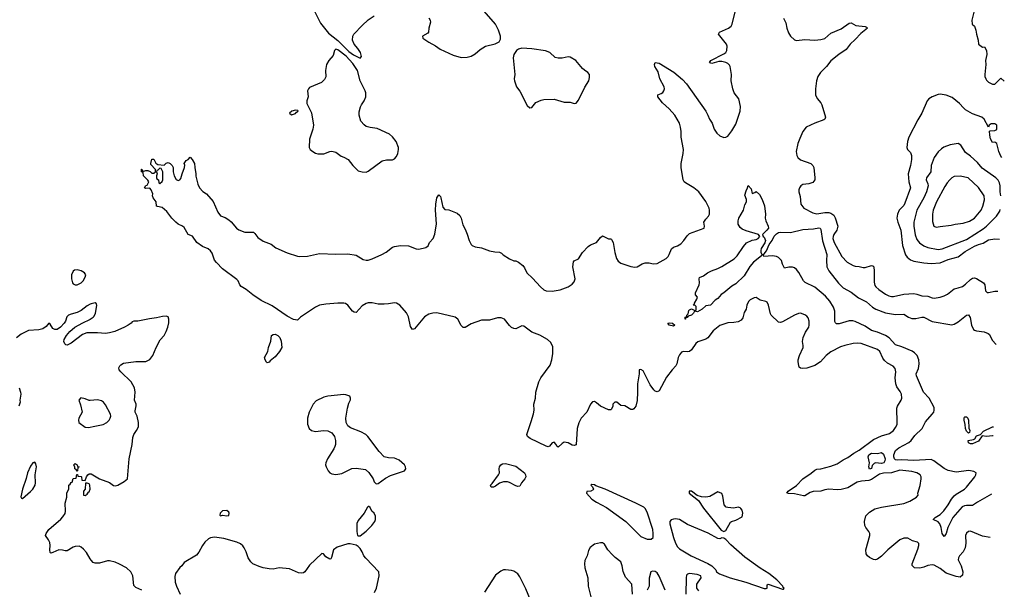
# Model space of a CAD drawing. Header units: inches. Extents: x 1682530 to 1839546, y 640742 to 791647.
# Tile 905 of 923: x 1829302 to 1839045, y 750938 to 756574. Entities that reach past the tile are written whole.
import ezdxf

# ---------------------------------------------------------------- set-up
doc = ezdxf.new("R2010")
doc.units = ezdxf.units.IN
doc.header["$MEASUREMENT"] = 0
doc.layers.add('B8725', color=7, linetype='Continuous')
doc.layers.add('B8735', color=7, linetype='Continuous')

msp = doc.modelspace()

# ---------------------------------------------------------------- linework, layer by layer
at = {"layer": 'B8725', "color": 5}
for points, elevation in [([(1829870, 754098), (1829843.7, 754096.3), (1829830, 754085.2), (1829814.9, 754050), (1829813, 754010), (1829824.9, 753970), (1829830, 753961), (1829850, 753950.8), (1829870, 753950.7), (1829890, 753960.7), (1829910, 753970.8), (1829930, 753991), (1829950, 754026), (1829956.2, 754050), (1829943.6, 754070), (1829909.5, 754090)], 720), ([(1829450, 752195.3), (1829430, 752188), (1829410, 752158), (1829377.3, 752090), (1829365.5, 752034.5), (1829330.7, 751930), (1829312, 751852), (1829321, 751841), (1829330, 751838), (1829410, 751904.9), (1829431.6, 751930), (1829455.1, 751970), (1829458.7, 751990), (1829454.5, 752070), (1829469, 752150), (1829460.2, 752180.2)], 740), ([(1829870, 752106), (1829862, 752122), (1829848.4, 752128.4), (1829847.3, 752147.3), (1829838, 752170), (1829850, 752182), (1829872, 752170), (1829874, 752154), (1829891.3, 752150), (1829878, 752142), (1829874, 752110)], 720), ([(1829970, 751988.7), (1829952.7, 751987.3), (1829950.9, 751929.1), (1829932, 751908), (1829932, 751870), (1829950, 751866.4), (1829970, 751878.8), (1829981.7, 751898.3), (1829990, 751903), (1829999.7, 751930), (1829996.2, 751970), (1829990, 751981.2)], 720)]:
    msp.add_lwpolyline(points, close=True, dxfattribs=dict(at, elevation=elevation))
for points, elevation in [([(1830000, 753758.1), (1829970, 753743.6), (1829910, 753698), (1829870, 753675.8), (1829810, 753661.3), (1829784, 753650), (1829767.7, 753632.3), (1829753.7, 753590), (1829741.6, 753570), (1829704.9, 753530), (1829670.8, 753510), (1829650, 753509.7), (1829630, 753518.4), (1829602, 753562), (1829590, 753572), (1829562.3, 753537.7), (1829530, 753515.1), (1829490, 753506), (1829390, 753498.5), (1829317.1, 753462.9), (1829270, 753425.6)], 720), ([(1830000, 753474.5), (1829965.8, 753474.2), (1829922.5, 753457.5), (1829810, 753372.8), (1829770, 753352.7), (1829758, 753358), (1829747.3, 753367.3), (1829738, 753390), (1829740.7, 753410), (1829764.4, 753450), (1829798.3, 753490), (1829848.3, 753531.7), (1829925.1, 753574.9), (1829994.2, 753605.8), (1830000, 753609.8)], 720), ([(1829297.6, 752930), (1829310.4, 752890), (1829312.7, 752870), (1829304, 752810), (1829306, 752790), (1829292, 752750)], 720), ([(1830000, 752806.1), (1829990, 752805.2), (1829950, 752824), (1829908, 752832), (1829886.8, 752810), (1829903.5, 752763.5), (1829918.8, 752690), (1829888.5, 752630), (1829883.1, 752610), (1829886, 752590), (1829950, 752541.6), (1829977.6, 752537.6), (1830000, 752542.4)], 740), ([(1830000, 751240.9), (1829961.4, 751301.4), (1829934.3, 751334.3), (1829910, 751355.6), (1829890, 751363.6), (1829850, 751362.9), (1829830, 751356.2), (1829770, 751319.3), (1829750, 751317.2), (1829726.3, 751326.3), (1829690, 751329.4), (1829630, 751302), (1829610, 751297.2), (1829603.3, 751303.3), (1829598.4, 751330), (1829602.9, 751370), (1829600.7, 751400.7), (1829587.8, 751427.8), (1829557.2, 751470), (1829562.7, 751490), (1829589.6, 751530.3), (1829707.2, 751632.8), (1829730, 751656), (1829751.9, 751688.1), (1829756, 751710), (1829752.7, 751790), (1829768.9, 751848.9), (1829769, 751890), (1829787.3, 751932.7), (1829788.7, 751970), (1829802, 751978), (1829810, 751994), (1829822, 751998), (1829830, 752034), (1829862, 752038), (1829867.3, 752072.7), (1829872.7, 752072.7), (1829878, 752058), (1829910, 752054), (1829914, 752050), (1829918, 752018), (1829950, 752014), (1829962, 752050), (1829975.3, 752070), (1829990, 752081), (1830000, 752080.1)], 720)]:
    msp.add_lwpolyline(points, dxfattribs=dict(at, elevation=elevation))
at = {"layer": 'B8735', "color": 5}
for points, elevation in [([(1838905.3, 751451), (1838830, 751462.6), (1838710, 751513.6), (1838690, 751511.6), (1838670, 751495.1), (1838661.1, 751470), (1838665.7, 751394.3), (1838657.6, 751350), (1838639.6, 751310), (1838602, 751270), (1838590.4, 751250), (1838588.7, 751230), (1838617, 751170), (1838634, 751110), (1838630, 751079), (1838610, 751059.5), (1838570, 751064), (1838470, 751096.4), (1838410, 751143.9), (1838350, 751176.1), (1838330, 751180.9), (1838290, 751175.3), (1838250, 751157.8), (1838210, 751147.6), (1838158, 751150), (1838134.6, 751174.6), (1838133.2, 751190), (1838190, 751334.8), (1838198.9, 751370), (1838198.4, 751390), (1838185.8, 751405.8), (1838138.4, 751418.4), (1838090, 751444.2), (1838050, 751442.6), (1838010, 751427.1), (1837891.5, 751330), (1837830, 751266.6), (1837790, 751237.6), (1837770, 751229.7), (1837750, 751232.3), (1837710, 751252.3), (1837690, 751269.3), (1837679.6, 751290), (1837675.6, 751330), (1837714.7, 751470), (1837715.1, 751490), (1837706, 751510), (1837673.7, 751550), (1837664, 751570), (1837661, 751610), (1837676.5, 751663.5), (1837710, 751700.3), (1837764.9, 751735.1), (1837829.8, 751750.2), (1838051.7, 751788.3), (1838109.2, 751810), (1838177.2, 751850), (1838194, 751870), (1838189.2, 751890), (1838213.3, 751966.7), (1838222.9, 752030), (1838221.6, 752050), (1838211.8, 752070), (1838179.5, 752090), (1838130, 752104.7), (1838010, 752118.2), (1837930, 752090.7), (1837850, 752088.2), (1837810, 752078.7), (1837730, 752023.6), (1837704.6, 752015.4), (1837632.6, 752007.4), (1837590, 751997.7), (1837497.6, 751942.4), (1837430, 751924.6), (1837390, 751921.1), (1837310, 751927.8), (1837270, 751922.3), (1837230, 751910.6), (1837152.8, 751907.2), (1837122.7, 751897.3), (1837070, 751864.5), (1837057.3, 751862.7), (1836970, 751884.2), (1836905.2, 751885.2), (1836893.2, 751890), (1836906, 751910), (1836990, 751965.5), (1837052.6, 752030), (1837134.2, 752085.8), (1837170, 752118.3), (1837190, 752127.6), (1837230, 752131.1), (1837330, 752157.5), (1837390, 752180.4), (1837450, 752219), (1837497, 752243), (1837554.9, 752285.1), (1837610, 752316.3), (1837750, 752420.2), (1837830, 752455.2), (1837910, 752479.1), (1837947.1, 752510), (1837970, 752540.3), (1837983.5, 752570), (1837986.3, 752590), (1837983.1, 752730), (1837988.2, 752750), (1838023.1, 752810), (1838029.6, 752829.6), (1838028.4, 752868.4), (1838015.9, 752895.9), (1837982.2, 752942.2), (1837971.1, 752970), (1837964.4, 753030), (1837973, 753090), (1837964.2, 753124.2), (1837944.9, 753144.9), (1837890, 753176.3), (1837860.7, 753200.7), (1837844.1, 753224.1), (1837812.2, 753290), (1837789.5, 753310), (1837630, 753368.6), (1837590, 753372.3), (1837550, 753368.9), (1837468.3, 753351.7), (1837423.7, 753336.3), (1837330, 753287.6), (1837282, 753250), (1837227.8, 753190), (1837170, 753152), (1837090, 753125.8), (1837050, 753122.3), (1837030, 753125.1), (1837016.1, 753136.1), (1837011, 753151), (1837004.4, 753190), (1837006.9, 753210), (1837019.7, 753250), (1837055.1, 753330), (1837056.2, 753350), (1837047, 753390), (1837055.1, 753430), (1837078.8, 753481.2), (1837109.6, 753530), (1837115.8, 753550), (1837115.6, 753590), (1837103.9, 753623.9), (1837090, 753641.2), (1837070, 753655.1), (1837030, 753669.4), (1837010, 753667), (1836970, 753651.6), (1836850, 753582.9), (1836830, 753578), (1836810, 753582), (1836739.3, 753650), (1836730, 753664), (1836711.3, 753750), (1836697.5, 753777.5), (1836686.2, 753786.2), (1836630, 753799.1), (1836590, 753823.6), (1836570, 753822.4), (1836530, 753803.6), (1836515.3, 753784.7), (1836498.7, 753750), (1836490.3, 753710), (1836470, 753677.2), (1836457, 753623), (1836439.8, 753600.2), (1836410, 753585.8), (1836370, 753577.8), (1836310, 753574), (1836230, 753547.1), (1836163.8, 753496.2), (1836110, 753426.9), (1836090, 753412.8), (1836014, 753386), (1835993, 753370), (1835950, 753306), (1835930.8, 753290), (1835910, 753287.3), (1835870, 753291.6), (1835850, 753283.7), (1835830, 753259.3), (1835817, 753230), (1835804.2, 753170), (1835795.3, 753150), (1835757.1, 753110), (1835703, 753037), (1835630, 752900.9), (1835610, 752891.8), (1835590, 752899.6), (1835578.4, 752910), (1835542.3, 752962.3), (1835470, 753101.2), (1835450, 753114), (1835432, 753110), (1835430.8, 753070), (1835414, 752970), (1835417, 752890), (1835412.3, 752807.7), (1835397.3, 752750), (1835377.5, 752722.5), (1835370, 752717.2), (1835350, 752717.2), (1835290, 752752.7), (1835250, 752755.3), (1835210, 752788.7), (1835190, 752788.7), (1835171.3, 752770), (1835170.8, 752749.2), (1835159.1, 752720.9), (1835150, 752714), (1835130, 752713.2), (1835050, 752749.4), (1835010, 752783.7), (1834990, 752795.1), (1834970, 752792.7), (1834950.5, 752769.5), (1834913, 752690), (1834859.1, 752630), (1834833.8, 752586.2), (1834818.4, 752530), (1834810, 752368.7), (1834790, 752359.5), (1834770, 752362.9), (1834730, 752387), (1834690, 752392.3), (1834670, 752381.2), (1834630, 752346), (1834615.5, 752355.5), (1834609.6, 752370), (1834590, 752392.6), (1834570, 752386.3), (1834545.1, 752354.9), (1834530, 752348.7), (1834510, 752354.3), (1834352.2, 752430), (1834328.4, 752450), (1834320.4, 752470), (1834363.3, 752596.7), (1834384.6, 752675.4), (1834392, 752710), (1834390.9, 752770), (1834407.2, 752830), (1834409.8, 752890), (1834438.9, 752990), (1834458.8, 753030), (1834550, 753156.4), (1834567.2, 753210), (1834577, 753270), (1834576.9, 753336.9), (1834559.2, 753379.2), (1834525.1, 753410), (1834450, 753451.7), (1834370, 753480.9), (1834290, 753540.3), (1834270, 753544.7), (1834210, 753515.6), (1834190, 753517.6), (1834170, 753529.6), (1834150, 753549.6), (1834099.7, 753610), (1834065.2, 753625.2), (1834030, 753622.7), (1833950, 753601.1), (1833870, 753600.7), (1833770, 753563), (1833710, 753527.3), (1833690, 753529.6), (1833670, 753549.6), (1833637.2, 753610), (1833610, 753630.5), (1833430, 753671.8), (1833390, 753671.1), (1833350, 753658.9), (1833307.3, 753632.7), (1833210, 753515.1), (1833190, 753509.2), (1833170, 753539), (1833150, 753633.2), (1833130, 753674), (1833062, 753750), (1833031.5, 753770), (1833010, 753773.4), (1832950, 753761.2), (1832910, 753759.3), (1832850, 753759.7), (1832790, 753772.5), (1832750, 753773.8), (1832730, 753767), (1832690, 753741.8), (1832630, 753675.4), (1832610, 753679.1), (1832595.1, 753690), (1832548.2, 753748.2), (1832525.6, 753765.6), (1832509.8, 753769.8), (1832449.5, 753770.5), (1832330, 753758.2), (1832270, 753747.6), (1832230, 753730.9), (1832079.1, 753630), (1832050, 753600.5), (1832010, 753608), (1831950, 753639.4), (1831801.5, 753741.5), (1831690, 753795.3), (1831609.7, 753850), (1831543.9, 753903.9), (1831494.7, 753934.7), (1831480.4, 753950), (1831462.2, 753990), (1831450, 754004), (1831308.9, 754108.9), (1831250, 754171), (1831230, 754195.8), (1831205.2, 754265.2), (1831188.3, 754288.3), (1831165.2, 754305.2), (1831110, 754330.9), (1831055.4, 754370), (1831010.7, 754430.7), (1830968.2, 754450), (1830930, 754518.9), (1830911.8, 754531.8), (1830869.6, 754550), (1830847.3, 754570), (1830807.3, 754610), (1830756.6, 754676.6), (1830735.6, 754695.6), (1830710, 754715.1), (1830664.1, 754724.1), (1830655.3, 754730), (1830653.2, 754770), (1830622, 754810), (1830617.2, 754830), (1830619, 754850), (1830602, 754890), (1830590, 754908), (1830550, 754904), (1830538, 754910), (1830550, 754934), (1830562, 754938), (1830578, 754970), (1830570, 754986), (1830527.3, 755027.3), (1830522, 755062), (1830506, 755070), (1830506, 755094), (1830510, 755094), (1830518, 755078), (1830530, 755074), (1830550, 755082), (1830570, 755082), (1830592.7, 755072.7), (1830610, 755054), (1830630, 755054), (1830646, 755070), (1830646, 755090), (1830600.4, 755140.4), (1830598, 755150), (1830610, 755194), (1830630, 755194), (1830650, 755154), (1830670, 755142), (1830730, 755134), (1830750, 755154), (1830770, 755162), (1830790, 755152), (1830810.7, 755130.7), (1830818.8, 755110), (1830821, 755070), (1830831.3, 755030), (1830850, 754994), (1830870, 754982), (1830886, 754990), (1830896.4, 755003.6), (1830908.7, 755050), (1830934, 755110), (1830935.3, 755135.3), (1830928.4, 755151.6), (1830950, 755182), (1830968.4, 755191.6), (1830990, 755212), (1831010, 755192), (1831030.5, 755150.5), (1831033.4, 755110), (1831046, 755050), (1831045.4, 755025.4), (1831065.4, 754945.4), (1831082, 754910), (1831113.7, 754873.7), (1831150, 754850.8), (1831215.6, 754775.6), (1831263, 754670), (1831290, 754634), (1831335.8, 754615.8), (1831370, 754594), (1831393.5, 754573.5), (1831446, 754510), (1831470, 754494.8), (1831530, 754471), (1831616, 754470), (1831630, 754458.8), (1831658.7, 754418.7), (1831710, 754383.8), (1831790, 754352.4), (1831836.4, 754316.4), (1831950, 754266.2), (1832050, 754232.8), (1832070.2, 754230.2), (1832150, 754235), (1832270, 754260.2), (1832430, 754254.2), (1832550, 754255.8), (1832630, 754244.9), (1832702.2, 754202.2), (1832730, 754194.9), (1832750, 754195.8), (1832791.2, 754208.8), (1832886.6, 754250), (1832927, 754273), (1832990, 754323.8), (1833010, 754330.4), (1833070, 754338), (1833150, 754336.3), (1833225.9, 754305.9), (1833250, 754303.1), (1833319.3, 754320.7), (1833343.7, 754336.3), (1833358, 754370), (1833393.6, 754410), (1833409.8, 754450.2), (1833425.6, 754554.4), (1833415.8, 754690), (1833419.1, 754750), (1833430, 754811), (1833450, 754841), (1833464.9, 754824.9), (1833470, 754812), (1833490, 754718), (1833510, 754696), (1833550, 754691), (1833630, 754661), (1833656.7, 754636.7), (1833670.6, 754610), (1833685.5, 754545.5), (1833710, 754502), (1833730, 754452), (1833748.1, 754388.1), (1833770.5, 754350.5), (1833780.9, 754340.9), (1833810, 754325.5), (1833870, 754317.1), (1833950, 754288.2), (1834003.7, 754276.3), (1834050, 754273.4), (1834070, 754264.9), (1834087.5, 754247.5), (1834150, 754206.3), (1834190, 754188.9), (1834210, 754187.2), (1834236.3, 754176.3), (1834280.6, 754140.6), (1834297.7, 754117.7), (1834320.2, 754070), (1834376.4, 754016.4), (1834455.9, 753930), (1834490, 753901.1), (1834510, 753891.4), (1834571.1, 753888.9), (1834650, 753899.6), (1834730, 753929.1), (1834770, 753957), (1834790, 753981.6), (1834797.4, 754010), (1834775.9, 754130), (1834782.6, 754177.4), (1834790, 754187.6), (1834832.2, 754207.8), (1834869.7, 754270.3), (1834926.6, 754330), (1834950, 754344.9), (1835010, 754367.7), (1835050, 754418.8), (1835070, 754434.8), (1835130, 754406.8), (1835150, 754406.8), (1835158.4, 754398.4), (1835174, 754370), (1835192, 754270), (1835208.4, 754210), (1835224.6, 754184.6), (1835250, 754165.5), (1835350, 754132.2), (1835390, 754126.4), (1835411.3, 754128.7), (1835460.8, 754159.2), (1835490, 754168.4), (1835530, 754168.5), (1835570, 754158.9), (1835610, 754162.8), (1835698.9, 754210), (1835718.3, 754230), (1835729.7, 754250), (1835752.3, 754307.7), (1835770, 754322.4), (1835810, 754335.8), (1835842.9, 754357.1), (1835874, 754390), (1835905.4, 754434.6), (1835930, 754458), (1836074, 754510), (1836077.2, 754530), (1836072.7, 754570), (1836090, 754601), (1836117.2, 754630), (1836129.2, 754650), (1836129.3, 754690), (1836126, 754710), (1836090, 754774), (1836020.9, 754870), (1835972.3, 754910), (1835890, 754959.7), (1835877.6, 754970), (1835866.6, 754990), (1835849, 755110), (1835847.3, 755150), (1835868, 755250), (1835869.8, 755290), (1835847.6, 755410), (1835847.4, 755467.4), (1835841.3, 755510), (1835829.6, 755550), (1835784.2, 755630), (1835730, 755693), (1835662.4, 755750), (1835618, 755810), (1835615.3, 755830), (1835650, 755842), (1835666.2, 755853.8), (1835677, 755870), (1835681.6, 755890), (1835679.7, 755910), (1835636.8, 755990), (1835618.4, 756058.4), (1835586.9, 756110), (1835583.6, 756130), (1835590, 756151), (1835630, 756144.7), (1835774.2, 756054.2), (1835860.7, 755980.7), (1835900.6, 755940.6), (1836090.4, 755670), (1836113, 755630), (1836128.2, 755590), (1836154.4, 755550), (1836173.4, 755490), (1836201.3, 755450), (1836230, 755424.4), (1836270, 755407.3), (1836290, 755410.7), (1836310, 755422), (1836350, 755473.7), (1836390, 755539.5), (1836432.4, 755670), (1836434.6, 755714.5), (1836417.6, 755790), (1836373.6, 755850), (1836358.9, 755890), (1836343, 755970), (1836344.2, 756030), (1836332.2, 756110), (1836325.3, 756125.3), (1836310, 756140.5), (1836290, 756149.7), (1836250, 756158.7), (1836221.3, 756158.7), (1836150, 756139), (1836130, 756146), (1836129.3, 756149.3), (1836142, 756170), (1836270, 756234.4), (1836289.7, 756250.3), (1836300.5, 756270), (1836302, 756310), (1836295.4, 756330), (1836216.2, 756430), (1836226, 756450), (1836317.2, 756490), (1836342, 756510), (1836351.8, 756530), (1836380.7, 756650)], 680), ([(1832211.7, 756670), (1832279.7, 756539.7), (1832358.6, 756438.6), (1832450, 756366.7), (1832558.1, 756258.1), (1832605.2, 756225.2), (1832670, 756194.4), (1832685.6, 756210), (1832672.8, 756250), (1832646.4, 756290), (1832610, 756331.9), (1832594.5, 756370), (1832597.7, 756410), (1832608.7, 756431.3), (1832690, 756517), (1832750, 756570.6), (1832810, 756612.4)], 720), ([(1833350, 756590.6), (1833364.9, 756570), (1833365.5, 756550), (1833350.7, 756490), (1833346, 756450), (1833339.8, 756440.2), (1833287.9, 756412.1), (1833290.8, 756390), (1833350, 756350.6), (1833415.8, 756315.8), (1833462.8, 756282.8), (1833590, 756222.4), (1833670, 756198.4), (1833730, 756202), (1833770, 756212.4), (1833810, 756234.9), (1833860, 756280), (1833910, 756310.3), (1834006.6, 756333.4), (1834046.8, 756353.2), (1834060.2, 756379.8), (1834060.9, 756410), (1834041.3, 756470), (1834009.7, 756530), (1833898.7, 756658.7)], 720), ([(1838750, 756674), (1838723.1, 756570), (1838728.7, 756530), (1838750.4, 756510), (1838764.4, 756470), (1838770.4, 756430.4), (1838787.7, 756370), (1838788.7, 756330), (1838830, 756302.8), (1838850, 756304.7), (1838867.7, 756267.7), (1838873.4, 756230), (1838858.4, 756170), (1838863.7, 756130), (1838853.7, 756030), (1838854, 756010), (1838861.3, 755990), (1838870, 755974), (1838890, 755955.5), (1838930, 755936.4), (1838943.3, 755936.7), (1838950, 755937.1), (1838968.4, 755951.5), (1839010, 755994), (1839045.3, 755965.3)], 720), ([(1836861.6, 756590), (1836882.9, 756542.9), (1836893.4, 756490), (1836910, 756442.8), (1836930, 756410.7), (1836970, 756374.8), (1836990, 756367.7), (1837070, 756378.4), (1837170, 756370.4), (1837230, 756376.4), (1837267.9, 756387.9), (1837330, 756441.3), (1837430, 756481.6), (1837510, 756540.7), (1837530, 756541), (1837576.8, 756516.8), (1837667.1, 756507.1), (1837681, 756501), (1837691, 756490), (1837624.2, 756435.8), (1837570, 756376.2), (1837520.5, 756330), (1837481.3, 756278.7), (1837409.3, 756230.7), (1837330, 756165.1), (1837287, 756110), (1837224.9, 756050), (1837198.7, 756010), (1837187, 755970), (1837177, 755890), (1837178.4, 755830), (1837194.2, 755794.2), (1837230, 755750.8), (1837240.3, 755730), (1837277.3, 755610), (1837267.7, 755590), (1837257.8, 755582.3), (1837168.8, 755551.2), (1837084.4, 755510), (1837052.4, 755467.6), (1837020.7, 755399.3), (1837003.6, 755350), (1836987.1, 755270), (1836991.5, 755230), (1837002.8, 755210), (1837028.3, 755188.4), (1837130, 755151.5), (1837151.1, 755131.1), (1837159.5, 755110), (1837170.7, 755010), (1837170, 754988.7), (1837150, 754962.7), (1837110, 754949.6), (1837050, 754942.9), (1837030.7, 754930), (1837018, 754910), (1837010.7, 754890), (1837010.7, 754870), (1837024, 754824), (1837030.6, 754750), (1837060.7, 754710), (1837150, 754662.6), (1837190, 754654.3), (1837270, 754666.6), (1837307.2, 754667.2), (1837330, 754660.7), (1837358.6, 754638.6), (1837372.6, 754612.6), (1837398.4, 754530), (1837388, 754492), (1837358.5, 754450), (1837350.2, 754430), (1837348.3, 754410), (1837360.7, 754370), (1837436.5, 754230), (1837490, 754173.1), (1837550, 754141.5), (1837570, 754135.6), (1837610, 754133.1), (1837650, 754121.7), (1837670, 754122.3), (1837730, 754140.3), (1837750, 754135.5), (1837757.2, 754097.2), (1837756, 753976), (1837765.2, 753945.2), (1837774.6, 753930), (1837803.3, 753903.4), (1837870, 753856.9), (1837902.3, 753842.3), (1837930, 753834.7), (1837950, 753834.7), (1838050, 753857.3), (1838150, 753863.2), (1838179.2, 753859.2), (1838230, 753840.2), (1838290, 753838), (1838330, 753821.5), (1838350, 753818), (1838410, 753827.9), (1838450, 753840.2), (1838483.3, 753856.7), (1838547.6, 753912.4), (1838590, 753919.3), (1838630, 753934.6), (1838662.8, 753957.2), (1838710, 754002.4), (1838730, 754016.1), (1838750, 754020.3), (1838770, 754012.9), (1838839.3, 753970), (1838852.4, 753950), (1838859.1, 753890), (1838875.5, 753875.5), (1838890, 753873), (1838950, 753888.7), (1838980.9, 753888.7)], 680), ([(1838410, 755837), (1838390, 755834), (1838330, 755809.6), (1838299.1, 755790), (1838283, 755770), (1838230.4, 755650), (1838190, 755583.7), (1838101.7, 755410), (1838088.7, 755368.7), (1838081.6, 755310), (1838087.7, 755290), (1838118.3, 755258.3), (1838128.4, 755228.4), (1838127.2, 755190), (1838116.9, 755130), (1838092.3, 755050), (1838099.2, 754970), (1838118.6, 754910), (1838061.8, 754758.2), (1838050, 754736.9), (1838005.3, 754690), (1837987.9, 754650), (1837980.3, 754610), (1837990.2, 754570), (1838020.1, 754490), (1838038.9, 754338.9), (1838068.8, 754248.8), (1838084.7, 754224.7), (1838117.2, 754197.2), (1838150, 754183.5), (1838247.6, 754167.6), (1838322, 754162), (1838410, 754168.4), (1838490, 754200.7), (1838590, 754226.7), (1838658.9, 754281.1), (1838750, 754334), (1838790, 754350.7), (1838837.3, 754362.7), (1838890, 754395.6), (1838950, 754405.8), (1838996.8, 754402.2)], 720), ([(1839021.9, 755211.5), (1839010, 755224), (1838989.8, 755270), (1838970, 755349.2), (1838950, 755361.2), (1838930, 755359), (1838910, 755395.3), (1838900.7, 755430), (1838898, 755470), (1838904.6, 755475.4), (1838950, 755478.2), (1838970, 755488.6), (1838971.2, 755531.2), (1838950, 755542.6), (1838916.8, 755543.2), (1838896, 755530), (1838890, 755508.7), (1838845.6, 755590), (1838822.9, 755610), (1838730, 755642.3), (1838662.6, 755682.6), (1838640.4, 755700.4), (1838603.3, 755743.3), (1838530, 755805.1), (1838470, 755827), (1838410, 755837)], 720), ([(1838590, 755349.5), (1838510, 755334.5), (1838447.6, 755312.4), (1838423.2, 755296.8), (1838392.4, 755267.6), (1838350.8, 755209.2), (1838320.5, 755130), (1838317.8, 755070), (1838275.5, 755010), (1838273.6, 754990), (1838289.2, 754950), (1838290.2, 754930.2), (1838274.5, 754870), (1838249.2, 754810.8), (1838178.2, 754690), (1838151.4, 754570), (1838151.6, 754530), (1838164.8, 754444.8), (1838180.2, 754400.2), (1838206.8, 754366.8), (1838250, 754337.7), (1838290, 754319.7), (1838390, 754300.6), (1838430, 754307.2), (1838670, 754398.9), (1838834.8, 754505.2), (1838870, 754532.2), (1838968.7, 754631.3), (1839000.7, 754679.3), (1839005.9, 754694.5)], 740), ([(1839010.1, 754830), (1839004.7, 754870), (1839004.8, 754930), (1838998.3, 754958.3), (1838984.6, 754984.6), (1838960.4, 755010), (1838824.9, 755104.9), (1838779.7, 755159.7), (1838710, 755222.8), (1838660.6, 755260.6), (1838613.7, 755333.7), (1838590, 755349.5)], 740), ([(1838918.5, 751877.9), (1838780.2, 751799.8), (1838730, 751766.4), (1838670, 751766.8), (1838650, 751763.7), (1838626.8, 751753.2), (1838537, 751650), (1838486, 751550), (1838470, 751489.2), (1838450, 751461.2), (1838430, 751489), (1838421.4, 751550), (1838407.4, 751587.4), (1838390, 751605.4), (1838342, 751630), (1838361.2, 751650), (1838410, 751678.7), (1838445.3, 751714.7), (1838490, 751773.8), (1838523.8, 751830), (1838550, 751861.3), (1838570, 751878.4), (1838650, 751928.4), (1838670, 751948.1), (1838752.8, 752050), (1838765.1, 752070), (1838766.6, 752090), (1838745.1, 752105.1), (1838694.5, 752114.5), (1838570, 752097.2), (1838490, 752114), (1838450, 752132.7), (1838349.3, 752209.3), (1838322.2, 752222.2), (1838150, 752212.5), (1838030, 752218.2), (1837990, 752215.9), (1837970, 752218.5), (1837958.8, 752230), (1837952.2, 752250), (1837953.6, 752270), (1837970, 752311.6), (1838001.2, 752338.8), (1838100.4, 752390), (1838123.1, 752410), (1838160.9, 752459.1), (1838231, 752530), (1838264.7, 752595.3), (1838332, 752670), (1838346.6, 752690), (1838351.8, 752710), (1838350, 752735.3), (1838303.1, 752830), (1838246, 752890), (1838174.8, 753050), (1838174, 753070), (1838196, 753124), (1838201.6, 753170), (1838198.7, 753210), (1838181.9, 753250), (1838156.9, 753276.9), (1838132.5, 753292.5), (1838030, 753338.4), (1837970, 753358), (1837905.1, 753425.1), (1837870, 753448.7), (1837790, 753483.6), (1837730, 753497.8), (1837670, 753540.2), (1837570, 753586.1), (1837545.9, 753594.1), (1837510, 753595.7), (1837410, 753564), (1837383.5, 753563.5), (1837373.6, 753573.6), (1837368.2, 753588.2), (1837367.6, 753690), (1837355.7, 753730), (1837320.2, 753790), (1837277.4, 753837.4), (1837170, 753926.2), (1837074.6, 753974.5), (1837059.7, 753990), (1837013.5, 754073.5), (1836990, 754102.7), (1836970, 754119.3), (1836950, 754126.6), (1836913.7, 754126.3), (1836870, 754115.3), (1836850, 754155.3), (1836839.7, 754190), (1836810, 754221), (1836790, 754229.7), (1836750, 754237.4), (1836666, 754230), (1836658, 754250), (1836670, 754258), (1836692, 754288), (1836718.4, 754350), (1836748.6, 754390), (1836769.2, 754430.7), (1836790, 754455.3), (1836810, 754468.9), (1836830, 754472.4), (1836930, 754467.3), (1837050, 754498.3), (1837156.8, 754503.2), (1837210, 754514.2), (1837224, 754510), (1837230, 754498), (1837244.8, 754384.8), (1837288.5, 754250), (1837284.3, 754190), (1837290.1, 754130.1), (1837307.8, 754087.8), (1837405.6, 753965.6), (1837450, 753920.2), (1837530, 753879.5), (1837602.7, 753822.7), (1837680.7, 753780.7), (1837740.9, 753730), (1837774.6, 753710), (1837870, 753672.1), (1837970, 753656.6), (1838050, 753661.3), (1838097.1, 753630), (1838130, 753617.3), (1838170, 753617.7), (1838230, 753631.4), (1838250, 753630.3), (1838330, 753588.9), (1838526.8, 753553.2), (1838550, 753560.5), (1838590, 753584.2), (1838670, 753650.6), (1838690, 753653.4), (1838706.4, 753626.4), (1838721.7, 753550), (1838740.4, 753510), (1838750, 753501.3), (1838770, 753493.7), (1838845.2, 753485.2), (1838884.7, 753470), (1838898, 753458), (1838924.4, 753404.4), (1838964.5, 753359.6)], 660), ([(1830000, 753609.8), (1830029.8, 753630), (1830038.6, 753641.4), (1830053.3, 753670), (1830065.8, 753745.8), (1830061.2, 753761.2), (1830050, 753772), (1830010, 753762.9), (1830000, 753758.1)], 720), ([(1830000, 752080.1), (1830010, 752079.1), (1830090.3, 752030.3), (1830190, 751994), (1830230, 751966), (1830250, 751963), (1830271.5, 751968.5), (1830335.6, 752004.4), (1830369.4, 752030.6), (1830385.7, 752230), (1830413.8, 752370), (1830419.8, 752440.2), (1830430.8, 752469.2), (1830458.9, 752510), (1830475.7, 752544.3), (1830478.4, 752590), (1830464.9, 752650), (1830444.8, 752690), (1830442.8, 752702.8), (1830453.8, 752753.8), (1830453.1, 752770), (1830437.8, 752810), (1830442.7, 752890), (1830436.1, 752930), (1830403.9, 752990), (1830302.4, 753090), (1830287.6, 753110), (1830283.6, 753130), (1830292, 753150), (1830301, 753159), (1830330, 753175.8), (1830450.3, 753190.3), (1830550, 753190.4), (1830590, 753213), (1830618.7, 753250), (1830652.6, 753330), (1830693.3, 753406.7), (1830730, 753450.6), (1830751.2, 753490), (1830766, 753530), (1830775.9, 753575.9), (1830776.2, 753610), (1830770, 753632.7), (1830750, 753639.1), (1830716.4, 753636.4), (1830657, 753623), (1830585.2, 753614.8), (1830469.8, 753589.8), (1830430.3, 753589.7), (1830415.8, 753584.2), (1830403.8, 753570), (1830375.3, 753550), (1830338.3, 753530), (1830243.6, 753490), (1830190, 753474.7), (1830150, 753469.1), (1830070, 753475), (1830000, 753474.5)], 720), ([(1830000, 752542.4), (1830030, 752548.9), (1830129.3, 752570), (1830164.2, 752590), (1830187.3, 752610), (1830198.4, 752630), (1830202, 752650), (1830199.5, 752670), (1830150, 752762), (1830129.4, 752789.4), (1830110, 752804), (1830070, 752812.7), (1830000, 752806.1)], 740), ([(1838936.4, 752455.6), (1838930, 752457), (1838870, 752449.3), (1838824.7, 752455.3), (1838790, 752405.2), (1838730, 752379), (1838710, 752379), (1838690, 752388.7), (1838688.7, 752410), (1838741.2, 752418.8), (1838752.7, 752427.3), (1838770, 752456), (1838810, 752471), (1838838.9, 752501.1), (1838930, 752545.5), (1838939.2, 752546.8)], 640), ([(1832812.7, 750907.3), (1832833, 750950), (1832859.5, 751070), (1832856, 751110), (1832725.7, 751245.7), (1832706.6, 751270), (1832689.7, 751310), (1832670, 751342), (1832650, 751362.9), (1832630, 751375.6), (1832570.7, 751389.3), (1832550, 751389.3), (1832443.8, 751356.2), (1832406, 751330), (1832386.4, 751253.6), (1832379.8, 751240.2), (1832370, 751235.3), (1832330, 751259), (1832309, 751289), (1832290, 751292.7), (1832170, 751176), (1832123, 751110), (1832110, 751100.5), (1832090, 751096.3), (1832061, 751101), (1831970, 751141.6), (1831870, 751149.6), (1831810, 751138.7), (1831770, 751139.6), (1831710, 751149.6), (1831670, 751163.7), (1831610, 751189.5), (1831588.4, 751208.5), (1831562.4, 751250), (1831542.4, 751310), (1831522.4, 751350), (1831509.7, 751369.7), (1831487.3, 751387.3), (1831450, 751404.7), (1831320.6, 751440.6), (1831230, 751454.7), (1831190, 751448), (1831170, 751436.9), (1831134.2, 751405.8), (1831109.2, 751370.8), (1831074.3, 751305.7), (1831050, 751277), (1830930, 751202), (1830904.7, 751170), (1830885.8, 751154.2), (1830845.1, 751094.9), (1830835.9, 751064.1), (1830840.4, 751010), (1830852.2, 750970), (1830888.2, 750890)], 720), ([(1835365.1, 750890), (1835358.3, 750990), (1835296.9, 751056.9), (1835273.9, 751113.9), (1835264, 751170), (1835249, 751209), (1835193.2, 751253.2), (1835163.7, 751283.7), (1835122.9, 751330), (1835090, 751385.2), (1835070, 751399.3), (1835050, 751399.3), (1834990, 751385.2), (1834946.9, 751353.1), (1834930, 751322), (1834918.4, 751270), (1834895.8, 751224.2), (1834891.1, 751190), (1834895.6, 751150), (1834924.5, 751050), (1834927.9, 750967.9), (1834956.9, 750850)], 720), ([(1830509.7, 750929.7), (1830450, 750954.5), (1830430, 750975.3), (1830420.5, 751070), (1830402.9, 751110), (1830357, 751150), (1830290, 751187.8), (1830245.6, 751205.6), (1830190, 751219.5), (1830170, 751219.5), (1830090, 751197.6), (1830050, 751197), (1830030, 751203.7), (1830010, 751225.2), (1830000, 751240.9)], 720), ([(1834357.8, 750830), (1834310, 750943), (1834250, 751061.6), (1834231.1, 751090), (1834190, 751118), (1834170, 751124.7), (1834110, 751131.5), (1834090, 751129.6), (1834061.8, 751118.2), (1834010, 751077.6), (1833902.4, 750910)], 720), ([(1835689.2, 750930), (1835630, 751069.6), (1835610, 751100.3), (1835590, 751113.2), (1835563.7, 751116.3), (1835548.5, 751110), (1835531.9, 751048.1), (1835531.8, 750970), (1835510.5, 750930)], 720), ([(1836022, 750922), (1836002, 750950), (1836001.2, 750990), (1836045.2, 751050), (1836040.9, 751070), (1836005.6, 751085.6), (1835930, 751093.5), (1835910, 751088.8), (1835901.7, 751078.3), (1835895.5, 751050), (1835894.9, 750890)], 720)]:
    msp.add_lwpolyline(points, dxfattribs=dict(at, elevation=elevation))
for points, elevation in [([(1832430, 756282), (1832418, 756270), (1832402.3, 756217.7), (1832361.6, 756170), (1832339.3, 756130), (1832328.2, 756070), (1832330.4, 756009.6), (1832318.4, 755981.6), (1832287, 755953), (1832170, 755901.2), (1832158.8, 755890), (1832150.8, 755870), (1832154.8, 755810), (1832144.7, 755770), (1832144.7, 755744.7), (1832190.5, 755650.5), (1832210.4, 755530), (1832203.8, 755490), (1832168, 755390), (1832167.3, 755310), (1832176, 755290), (1832201, 755270), (1832230, 755254), (1832252.5, 755247.5), (1832310, 755248), (1832370, 755270.6), (1832390, 755273.4), (1832430, 755262.8), (1832482.8, 755222.8), (1832510, 755213), (1832550.7, 755190), (1832599.3, 755130), (1832650, 755078), (1832690, 755068.2), (1832730, 755065.5), (1832750, 755073.4), (1832890, 755176.3), (1832930, 755187.3), (1832990, 755186.8), (1833010, 755196), (1833030, 755220.7), (1833043, 755250), (1833051, 755289), (1833049.7, 755310), (1833028.2, 755368.2), (1832990, 755416), (1832962, 755442), (1832838.3, 755498.3), (1832770, 755507.6), (1832730, 755518.4), (1832710, 755532), (1832678.4, 755570), (1832659.6, 755630), (1832662.5, 755662.5), (1832674, 755710), (1832682.9, 755730), (1832711.6, 755770), (1832727.6, 755810), (1832728, 755850), (1832722, 755870), (1832671.1, 755970), (1832643.5, 756070), (1832599.3, 756139.3), (1832533.4, 756213.4), (1832450, 756276.9)], 720), ([(1834270, 756293.3), (1834237.1, 756282.9), (1834218, 756270), (1834190.8, 756229.2), (1834184.5, 756195.5), (1834203, 756030), (1834194.9, 755990), (1834197.1, 755970), (1834219.3, 755910), (1834250, 755867.7), (1834325.1, 755725.1), (1834350, 755702.8), (1834370, 755704.7), (1834410, 755755.5), (1834461.6, 755778.4), (1834490, 755784.9), (1834590, 755787.7), (1834690, 755756.3), (1834750, 755758), (1834790, 755744), (1834810, 755746.8), (1834830, 755776), (1834894.2, 755905.8), (1834934, 755970), (1834942, 756002), (1834939, 756030), (1834924, 756050), (1834890, 756072.7), (1834872.7, 756090), (1834806.6, 756170), (1834750, 756202.9), (1834730, 756205.1), (1834670, 756193.6), (1834630, 756191.6), (1834601, 756201), (1834547, 756250), (1834504, 756264), (1834370, 756284.5)], 720), ([(1832030, 755678), (1831994, 755670), (1831972, 755650), (1831990, 755632), (1832030, 755646.8), (1832040.2, 755659.8), (1832058, 755670), (1832055.3, 755675.3)], 720), ([(1830690, 755106), (1830670, 755086), (1830658, 755082), (1830654, 755070), (1830662, 755050), (1830654, 755030), (1830654, 755010), (1830658, 754998), (1830674, 754990), (1830678, 754958), (1830690, 754954), (1830710, 754974), (1830718, 754990), (1830718, 755070), (1830702, 755102)], 680), ([(1838610, 755024.8), (1838550, 755022.6), (1838527.3, 755010), (1838505.8, 754990), (1838479.6, 754960.4), (1838456.1, 754923.9), (1838373.5, 754770), (1838342.6, 754690), (1838335, 754650), (1838336.3, 754576.3), (1838347.7, 754530), (1838370, 754522), (1838410, 754528), (1838520.8, 754539.2), (1838559, 754550), (1838638, 754562), (1838700.6, 754579.4), (1838748.9, 754611.1), (1838815.5, 754690), (1838833.5, 754730), (1838849.7, 754789.7), (1838844.7, 754830), (1838790, 754913.7), (1838687.7, 755007.7)], 760), ([(1836550, 754854), (1836576.4, 754863.6), (1836590, 754874), (1836623.6, 754843.6), (1836650, 754794), (1836672.3, 754732.3), (1836682.8, 754650), (1836678.8, 754610), (1836684.5, 754584.5), (1836710, 754532), (1836710.4, 754510.4), (1836695.8, 754490), (1836652.7, 754450), (1836658, 754430), (1836670, 754420.4), (1836681.6, 754390), (1836674.4, 754365.6), (1836640.2, 754310), (1836634.6, 754290), (1836634.6, 754274.6), (1836644.7, 754250), (1836642, 754238), (1836563.9, 754176.1), (1836527.2, 754132.8), (1836470, 754040.5), (1836390, 753960.4), (1836350, 753938.4), (1836270, 753871.5), (1836244.4, 753855.6), (1836210, 753816), (1836182.5, 753797.5), (1836138, 753750), (1836090, 753742), (1836054.8, 753710), (1836010, 753683.7), (1835990, 753689), (1835976.9, 753683.1), (1835971, 753670), (1835950.7, 753650), (1835918, 753642), (1835908, 753628), (1835892, 753628), (1835890, 753609.4), (1835886, 753610), (1835888, 753630), (1835902, 753638), (1835902, 753650), (1835916, 753664), (1835923.2, 753696.8), (1835930, 753704.7), (1835950, 753714), (1835990, 753694), (1835994.6, 753705.4), (1835996.4, 753736.4), (1835987.3, 753747.3), (1835966, 753750), (1835978, 753762), (1835978, 753770), (1836002, 753810), (1836008, 753830), (1835988, 753850), (1835988, 753870), (1836024, 753950), (1836028.7, 753970), (1836024, 754010), (1836030, 754022), (1836070, 754041), (1836108.7, 754070), (1836148.7, 754090), (1836209.5, 754110.5), (1836249.5, 754130.5), (1836371.6, 754208.4), (1836401.2, 754238.8), (1836462.9, 754330), (1836495.1, 754364.9), (1836548.6, 754391.4), (1836590, 754399.6), (1836610, 754408.9), (1836627, 754430), (1836614, 754450), (1836490, 754483.5), (1836450, 754501.1), (1836430, 754516.2), (1836411.6, 754550), (1836410, 754582), (1836418, 754610), (1836464.5, 754690), (1836478, 754742), (1836495.3, 754770), (1836494.6, 754794.6), (1836478, 754838), (1836490, 754882), (1836505.2, 754910), (1836510, 754934), (1836539.6, 754899.6)], 660), ([(1835770, 753541.2), (1835729, 753550), (1835715.3, 753570), (1835730, 753575.5), (1835762, 753570), (1835784.7, 753550)], 660), ([(1831750, 753179.3), (1831744.2, 753184.2), (1831729.4, 753210), (1831724.5, 753230), (1831757.2, 753290), (1831764, 753330), (1831786.3, 753393.7), (1831792.7, 753450), (1831810, 753460.4), (1831830, 753462.4), (1831856.9, 753450), (1831875.5, 753430), (1831888, 753392), (1831896, 753330), (1831872.9, 753290), (1831830, 753239.7), (1831780.3, 753199.7), (1831770, 753186)], 680), ([(1832510, 752864), (1832350, 752849.6), (1832310, 752839.6), (1832236.7, 752803.3), (1832206, 752770), (1832166.4, 752690), (1832150.4, 752630), (1832150.5, 752570.5), (1832167.7, 752530), (1832190, 752508), (1832230, 752500.4), (1832309.7, 752510.3), (1832350, 752506), (1832390, 752484.9), (1832417.1, 752450), (1832426, 752410), (1832425.5, 752370), (1832420.5, 752350), (1832411.9, 752328.1), (1832348, 752230), (1832330.5, 752190), (1832328.4, 752170), (1832333, 752150), (1832354, 752110), (1832370, 752090.8), (1832390, 752079.1), (1832430, 752073.4), (1832490, 752084.9), (1832590, 752133.4), (1832630, 752136.3), (1832724, 752124), (1832755.2, 752095.2), (1832798, 752030), (1832810, 752002), (1832830, 751982), (1832850, 751984.7), (1832921.2, 752038.8), (1832970, 752064.9), (1833108, 752110), (1833122, 752130), (1833119, 752150), (1833110, 752168), (1833055.5, 752215.5), (1833028, 752230), (1833010, 752236), (1832950, 752239.3), (1832909.6, 752249.7), (1832860.1, 752300.1), (1832746.6, 752450), (1832726, 752470), (1832677.7, 752497.7), (1832575.9, 752535.9), (1832550, 752554), (1832532.3, 752590), (1832529.5, 752630), (1832544.5, 752730), (1832558.9, 752781.1), (1832574, 752814), (1832575.3, 752830), (1832568.7, 752848.7), (1832530, 752862)], 720), ([(1838690, 752482), (1838670, 752502), (1838661.2, 752530), (1838657.2, 752570), (1838647, 752610), (1838647, 752630), (1838650, 752642), (1838655.3, 752644.7), (1838670, 752646), (1838682.8, 752630), (1838690.4, 752610), (1838694, 752534), (1838704.7, 752510), (1838702, 752490)], 640), ([(1837830, 752181.9), (1837771.8, 752188.2), (1837756.7, 752183.3), (1837737.5, 752162.5), (1837730, 752134), (1837710, 752127.3), (1837705.1, 752150), (1837712.7, 752190), (1837697.5, 752250), (1837703.2, 752270), (1837730, 752286), (1837790, 752283.2), (1837830, 752290.2), (1837850, 752275.3), (1837865, 752230), (1837864.5, 752210), (1837853.2, 752190)], 660), ([(1834230, 751955.3), (1834210, 751961.2), (1834150, 751995.3), (1834130, 752002), (1834090, 752002), (1834050, 751988.7), (1834010, 751958), (1833990, 751949), (1833966, 751950), (1833962, 751970), (1833976.5, 751983.5), (1834041.2, 752070), (1834049.2, 752090), (1834045.2, 752130), (1834049.4, 752150), (1834063.7, 752170), (1834080.8, 752179.2), (1834110, 752183.7), (1834210, 752155.3), (1834295.5, 752090), (1834307.3, 752070), (1834310.5, 752049.5), (1834301, 752030), (1834267.5, 751992.5), (1834250, 751958)], 680), ([(1834964.5, 751975.5), (1834952, 751970), (1834971.1, 751951.1), (1834981, 751930), (1834978, 751922), (1834954, 751910), (1834912.7, 751907.3), (1834911.3, 751890), (1834962.8, 751830), (1835010, 751799.1), (1835110, 751746.7), (1835299.3, 751610), (1835450, 751459.3), (1835510, 751433), (1835550, 751433), (1835570, 751451.3), (1835571.4, 751488.6), (1835565.9, 751530), (1835510, 751700.9), (1835490, 751739.2), (1835478, 751750), (1835400.4, 751790), (1835094.3, 751930), (1835002.7, 751962.7), (1834988.4, 751971.6)], 720), ([(1835926.8, 751910), (1835927.8, 751890), (1836017.4, 751817.4), (1836070, 751741.7), (1836243.6, 751523.6), (1836270, 751510.5), (1836290, 751518.8), (1836336.6, 751603.4), (1836344, 751610), (1836390, 751623.1), (1836450, 751656.4), (1836457.5, 751690), (1836450, 751720.5), (1836437.6, 751737.6), (1836430, 751745.4), (1836410, 751749.6), (1836370, 751742), (1836310, 751746), (1836292.3, 751752.3), (1836272.9, 751772.9), (1836259.3, 751859.3), (1836250, 751886), (1836210, 751904), (1836130, 751857.6), (1836090, 751851.2), (1836050, 751853.3), (1836005.4, 751865.4), (1835950, 751909.3)], 720), ([(1832750, 751758), (1832742, 751750), (1832712, 751690), (1832650, 751618), (1832638, 751590), (1832638, 751510), (1832644.7, 751470), (1832650, 751466), (1832670, 751466.8), (1832730, 751514), (1832786, 751570), (1832814.5, 751610), (1832821.2, 751630), (1832822, 751662), (1832808, 751690), (1832788, 751710), (1832770, 751746), (1832756.4, 751756.4)], 720), ([(1831350, 751719), (1831310, 751714), (1831286, 751690), (1831282, 751670), (1831290, 751664.7), (1831308.4, 751671.6), (1831350, 751664.9), (1831370, 751667.3), (1831376, 751690), (1831370, 751702)], 720), ([(1835790, 751635.2), (1835770, 751632.7), (1835750, 751626.6), (1835735.1, 751610), (1835734.5, 751585.5), (1835770.1, 751449.9), (1835790, 751394.7), (1835810, 751359.3), (1835830, 751337.8), (1835946.4, 751270), (1836110, 751193.6), (1836150.5, 751170), (1836191, 751130), (1836198, 751110), (1836226.8, 751090), (1836330.8, 751050), (1836487.3, 751007.3), (1836670, 750947.7), (1836690, 750946), (1836698, 750950), (1836698, 750982), (1836709.4, 750990.6), (1836850, 750939.1), (1836858.9, 750941.1), (1836865.2, 750950), (1836856.9, 750956.9), (1836852.8, 750970), (1836792.9, 751032.9), (1836715.5, 751095.5), (1836628, 751148), (1836477.5, 751257.5), (1836338, 751378), (1836290, 751429.5), (1836270, 751442.7), (1836250, 751449), (1836230, 751439), (1836210, 751442), (1836113.6, 751493.6), (1835910, 751578.4), (1835830, 751627.2)], 720)]:
    msp.add_lwpolyline(points, close=True, dxfattribs=dict(at, elevation=elevation))

doc.saveas('drawing.dxf')
